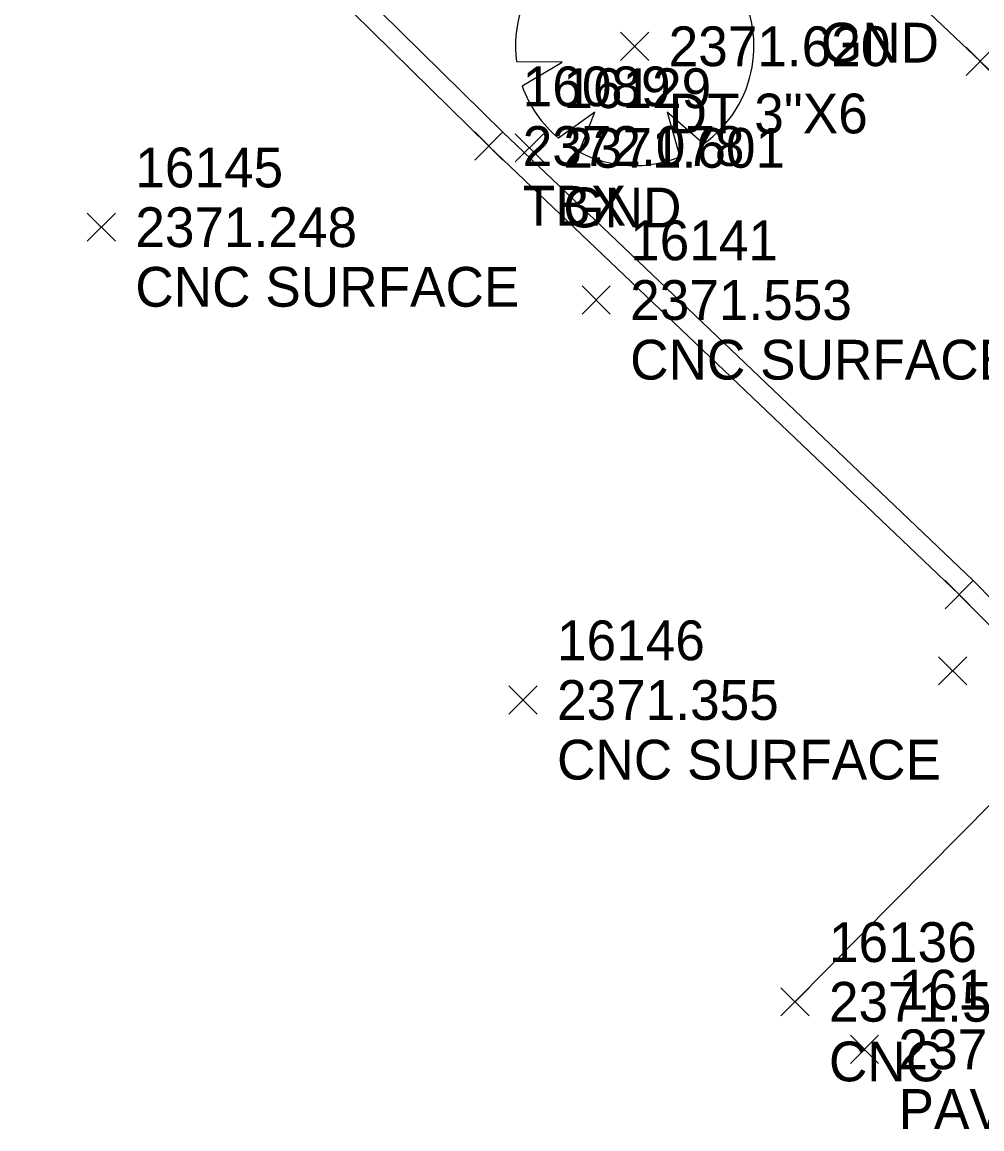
# Model space of a CAD drawing. Extents: x 2377639 to 2379738, y 729875 to 732734.
# Drawn here: x 2378974.76 to 2378998.89, y 731315.97 to 731343.8 of the extents above; entities that cross this region are included whole.
import ezdxf

# ---------------------------------------------------------------- set-up
doc = ezdxf.new("R2010")
doc.units = 0
for name, color, linetype in [('Default', 7, 'Continuous'), ('TOPO_DATA_Elevations', 7, 'Continuous'), ('TOPO_LNDSCP_Tree', 7, 'Continuous'), ('TOPO_STRUCT_Concrete-Wall', 7, 'Continuous'), ('TOPO_SW_Back', 7, 'Continuous')]:
    doc.layers.add(name, color=color, linetype=linetype)

# ---------------------------------------------------------------- blocks, each defined once
blk = doc.blocks.new('DT_2')
at = {"layer": 'Default'}
for p, q in [((-0.037, 0.0625), (-0.0565, 0.1137)), ((0.0838, 0.0954), (0.0615, 0.0479)), ((-0.093, 0.0865), (-0.037, 0.0625)), ((0.0615, 0.0479), (0.1046, 0.072)), ((-0.0773, -0.017), (-0.1259, -0.0164)), ((-0.1198, -0.0422), (-0.0773, -0.017)), ((-0.0426, -0.0702), (-0.0811, -0.0977)), ((-0.059, -0.1125), (-0.0426, -0.0702)), ((0.0734, -0.1037), (0.0346, -0.0702)), ((0.0346, -0.0702), (0.048, -0.1176))]:
    blk.add_line(p, q, dxfattribs=at)
for start, end in [(48.7013, 116.3979), (137.0682, 187.4038), (305.2865, 34.5379), (199.3985, 230.3084), (242.3287, 292.2114)]:
    blk.add_arc((0, 0), 0.127, start, end, dxfattribs=at)

msp = doc.modelspace()

# ---------------------------------------------------------------- linework, layer by layer
at = {"layer": 'TOPO_DATA_Elevations'}
for p, q in [((2378989.808, 731342.836), (2378990.516, 731343.544)), ((2378989.808, 731343.544), (2378990.516, 731342.836)), ((2378989.808, 731342.836), (2378990.516, 731343.544)), ((2378989.808, 731343.544), (2378990.516, 731342.836)), ((2378998.498, 731342.459), (2378999.206, 731343.167)), ((2378998.498, 731343.167), (2378999.206, 731342.459)), ((2378998.498, 731342.459), (2378999.206, 731343.167)), ((2378998.498, 731343.167), (2378999.206, 731342.459)), ((2378986.138, 731340.328), (2378986.846, 731341.036)), ((2378986.138, 731341.036), (2378986.846, 731340.328)), ((2378986.138, 731340.328), (2378986.846, 731341.036)), ((2378986.138, 731341.036), (2378986.846, 731340.328)), ((2378987.159, 731340.282), (2378987.867, 731340.99)), ((2378987.159, 731340.99), (2378987.867, 731340.282)), ((2378987.159, 731340.282), (2378987.867, 731340.99)), ((2378987.159, 731340.99), (2378987.867, 731340.282)), ((2378976.395, 731338.288), (2378977.103, 731338.996)), ((2378976.395, 731338.996), (2378977.103, 731338.288)), ((2378976.395, 731338.288), (2378977.103, 731338.996)), ((2378976.395, 731338.996), (2378977.103, 731338.288)), ((2378988.84, 731336.456), (2378989.548, 731337.164)), ((2378988.84, 731337.164), (2378989.548, 731336.456)), ((2378988.84, 731336.456), (2378989.548, 731337.164)), ((2378988.84, 731337.164), (2378989.548, 731336.456)), ((2378997.968, 731329.049), (2378998.676, 731329.757)), ((2378997.968, 731329.757), (2378998.676, 731329.049)), ((2378997.968, 731329.049), (2378998.676, 731329.757)), ((2378997.968, 731329.757), (2378998.676, 731329.049)), ((2378997.806, 731327.131), (2378998.514, 731327.839)), ((2378997.806, 731327.839), (2378998.514, 731327.131)), ((2378997.806, 731327.131), (2378998.514, 731327.839)), ((2378997.806, 731327.839), (2378998.514, 731327.131)), ((2378987.001, 731326.399), (2378987.709, 731327.107)), ((2378987.001, 731327.107), (2378987.709, 731326.399)), ((2378987.001, 731326.399), (2378987.709, 731327.107)), ((2378987.001, 731327.107), (2378987.709, 731326.399)), ((2378993.84, 731318.811), (2378994.548, 731319.519)), ((2378993.84, 731319.519), (2378994.548, 731318.811)), ((2378993.84, 731318.811), (2378994.548, 731319.519)), ((2378993.84, 731319.519), (2378994.548, 731318.811)), ((2378995.59, 731317.616), (2378996.298, 731318.324)), ((2378995.59, 731318.324), (2378996.298, 731317.616)), ((2378995.59, 731317.616), (2378996.298, 731318.324)), ((2378995.59, 731318.324), (2378996.298, 731317.616))]:
    msp.add_line(p, q, dxfattribs=at)
at = {"layer": 'TOPO_STRUCT_Concrete-Wall'}
for points in [[(2379004.095, 731324.262), (2378998.673, 731329.76), (2378986.84, 731341.041), (2378975.107, 731352.58)], [(2379003.749, 731323.901), (2378998.322, 731329.403), (2378986.492, 731340.682), (2378974.756, 731352.223)], [(2379001.336, 731326.348), (2379000.006, 731325.036), (2378994.194, 731319.165)]]:
    msp.add_lwpolyline(points, dxfattribs=at)
at = {"layer": 'TOPO_SW_Back'}
msp.add_lwpolyline([(2378982.762, 731354.846), (2378985.763, 731351.914), (2378989.945, 731351.256), (2378998.852, 731342.813), (2379009.827, 731332.281), (2379014.242, 731328.147)], dxfattribs=at)

# ---------------------------------------------------------------- block references
at = {"layer": 'TOPO_LNDSCP_Tree', "xscale": 23.622, "yscale": 23.622}
msp.add_blockref('DT_2', (2378990.162, 731343.19), dxfattribs=at)

# ---------------------------------------------------------------- texts
at = {"layer": 'TOPO_DATA_Elevations'}
for s, p in [('GND', (2378994.844, 731342.781)), ('GND', (2378994.844, 731342.781)), ('2371.620', (2378991.016, 731342.69)), ('2371.620', (2378991.016, 731342.69)), ('16089', (2378987.346, 731341.682)), ('16089', (2378987.346, 731341.682)), ('16129', (2378988.367, 731341.636)), ('16129', (2378988.367, 731341.636)), ('DT 3"X6', (2378991.016, 731341)), ('DT 3"X6', (2378991.016, 731341)), ('2372.078', (2378987.346, 731340.182)), ('2372.078', (2378987.346, 731340.182)), ('2371.601', (2378988.367, 731340.136)), ('2371.601', (2378988.367, 731340.136)), ('16145', (2378977.603, 731339.642)), ('16145', (2378977.603, 731339.642)), ('TBX', (2378987.346, 731338.682)), ('TBX', (2378987.346, 731338.682)), ('GND', (2378988.367, 731338.636)), ('GND', (2378988.367, 731338.636)), ('2371.248', (2378977.603, 731338.142)), ('2371.248', (2378977.603, 731338.142)), ('16141', (2378990.048, 731337.81)), ('16141', (2378990.048, 731337.81)), ('CNC SURFACE', (2378977.603, 731336.642)), ('CNC SURFACE', (2378977.603, 731336.642)), ('2371.553', (2378990.048, 731336.31)), ('2371.553', (2378990.048, 731336.31)), ('CNC SURFACE', (2378990.048, 731334.81)), ('CNC SURFACE', (2378990.048, 731334.81)), ('16146', (2378988.209, 731327.753)), ('16146', (2378988.209, 731327.753)), ('2371.355', (2378988.209, 731326.253)), ('2371.355', (2378988.209, 731326.253)), ('CNC SURFACE', (2378988.209, 731324.753)), ('CNC SURFACE', (2378988.209, 731324.753)), ('16136', (2378995.048, 731320.165)), ('16136', (2378995.048, 731320.165)), ('16137', (2378996.798, 731318.97)), ('16137', (2378996.798, 731318.97)), ('2371.512', (2378995.048, 731318.665)), ('2371.512', (2378995.048, 731318.665)), ('2371.417', (2378996.798, 731317.47)), ('2371.417', (2378996.798, 731317.47)), ('CNC', (2378995.048, 731317.165)), ('CNC', (2378995.048, 731317.165)), ('PAV', (2378996.798, 731315.97)), ('PAV', (2378996.798, 731315.97))]:
    msp.add_text(s, height=1, dxfattribs=at).set_placement(p)

doc.saveas('drawing.dxf')
